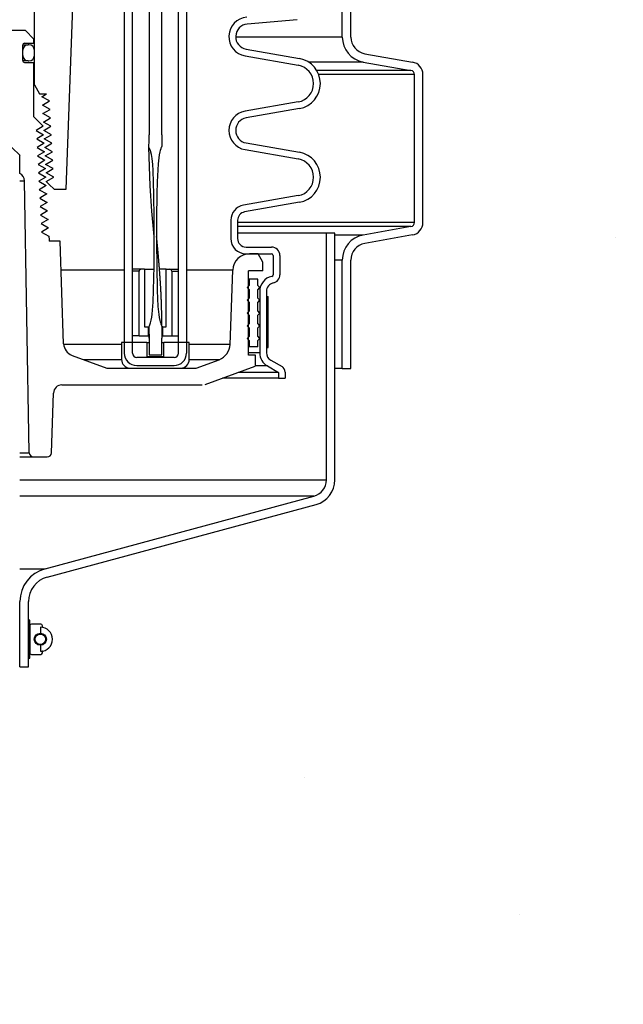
# Model space of a CAD drawing. Extents: x -169 to 2224, y 0 to 2796.
# Tile 410 of 530: x 1836.54 to 1845.45, y 955 to 969.54. Entities that reach past the tile are written whole.
import ezdxf

# ---------------------------------------------------------------- set-up
doc = ezdxf.new("R2010")
doc.units = 0
doc.header["$MEASUREMENT"] = 0
doc.header["$PDSIZE"] = 1
doc.layers.get('DEFPOINTS').update_dxf_attribs({"linetype": 'CONTINUOUS'})
for name, color, linetype in [('DIM', 3, 'CONTINUOUS'), ('PEAGRAVEL-HATCH', 3, 'CONTINUOUS'), ('SPILL-BUCKET', 1, 'CONTINUOUS')]:
    doc.layers.add(name, color=color, linetype=linetype)
doc.styles.add('SIMPLEX', font='simplex')
doc.dimstyles.new('DIM64', dxfattribs={"dimscale": 64, "dimtxt": 0.09375, "dimasz": 0.09375, "dimexe": 0.0625, "dimexo": 0.0625, "dimgap": 0.046875, "dimtad": 1, "dimdec": 4, "dimzin": 3, "dimdsep": 46, "dimlunit": 4, "dimtxsty": 'SIMPLEX', "dimcen": 0, "dimclrd": 256, "dimclre": 256, "dimclrt": 256, "dimadec": 0, "dimazin": 0, "dimtfac": 1, "dimtdec": 4, "dimtmove": 0, "dimatfit": 3, "dimfxl": 1, "dimfrac": 2, "dimtolj": 1, "dimtzin": 0, "dimarcsym": 0})

# ---------------------------------------------------------------- blocks, each defined once
blk = doc.blocks.new('*D48')
at = {"layer": 'DEFPOINTS', "color": 0, "transparency": 16777216}
for p in [(2031.773, 978.296), (1368.547, 978.015), (2031.773, 700.523)]:
    blk.add_point(p, dxfattribs=at)
at = {"layer": 'DIM', "lineweight": -2, "transparency": 16777216}
for p, q in [((2031.773, 974.296), (2031.773, 696.523)), ((1368.547, 974.015), (1368.547, 696.523)), ((1374.547, 700.523), (2025.773, 700.523))]:
    blk.add_line(p, q, dxfattribs=at)
at = {"layer": 'DIM', "transparency": 16777216}
for points in [[(1374.547, 701.523), (1374.547, 699.523), (1368.547, 700.523)], [(2025.773, 701.523), (2025.773, 699.523), (2031.773, 700.523)]]:
    blk.add_solid(points, dxfattribs=at)
at = {"layer": 'DIM', "transparency": 16777216, "insert": (1700.16, 708.095), "char_height": 6, "attachment_point": 5, "style": 'SIMPLEX'}
blk.add_mtext('\\A1;55\'-3 1/4" (F.V. TANK SLAB)', dxfattribs=at)

msp = doc.modelspace()

# ---------------------------------------------------------------- hatches: boundary and pattern name
at = {"layer": 'PEAGRAVEL-HATCH'}
h = msp.add_hatch(dxfattribs=at)
h.set_pattern_fill('AR-SAND', color=256, scale=7.5, style=0)
h.set_pattern_definition([(37.5, (-386.063, -79.281), (-0.47245, 14.45118), [0, -11.4, 0, -12.75, 0, -12.1875]), (7.5, (-386.063, -79.28), (13.27333, 21.1661), [0, -6.15, 0, -10.275, 0, -3.9375]), (327.5, (-395.288, -79.281), (23.356064, 0.04244), [0, -3.75, 0, -13.5, 0, -17.625]), (317.5, (-395.288, -79.28), (22.54595, 6.58257), [0, -1.875, 0, -8.85, 0, -10.125])])
h.paths.add_polyline_path([(1854.09397, 958.74463), (1859.20139, 961.19654), (1859.20449, 969.98346), (1853.12575, 969.98346), (1853.86056, 978.01584), (1842.44897, 978.01584), (1842.44897, 967.21283), (1841.48636, 966.93923), (1841.42791, 965.17741), (1841.11626, 965.17741), (1841.11626, 963.30442), (1836.74923, 961.9639), (1836.69177, 960.77417), (1836.45127, 960.77417), (1836.45127, 935.26579), (1851.5021, 935.26579), (1851.56397, 935.66298), (1852.49992, 935.68083), (1852.87899, 937.00876), (1853.49774, 937.00876)])
h.paths.add_polyline_path([(1853.49774, 932.52208), (1852.87899, 932.52208), (1852.49992, 933.85075), (1851.5021, 933.8686), (1851.5021, 934.26579), (1836.45138, 934.26413), (1836.45262, 923.08616), (1837.13367, 923.03787), (1836.77586, 917.66428), (1837.47167, 915.87407), (1837.47167, 915.52327), (1838.94774, 915.52328), (1839.94774, 917.52328), (1844.94774, 917.52328), (1845.94774, 915.52328), (1845.94774, 914.52328), (1855.44774, 914.52328), (1855.44774, 915.52328), (1853.74774, 915.52328)])

# ---------------------------------------------------------------- linework, layer by layer
at = {"layer": 'SPILL-BUCKET', "color": 8, "linetype": 'Continuous'}
for p, q in [((1838.45169, 976.07991), (1838.45108, 967.83555)), ((1838.63906, 967.83555), (1838.63906, 976.07991)), ((1838.44981, 967.68062), (1838.45048, 967.72777)), ((1838.45048, 967.72777), (1838.45089, 967.77492)), ((1838.45089, 967.77492), (1838.45103, 967.80524)), ((1838.45103, 967.80524), (1838.45108, 967.83555)), ((1838.63842, 967.83555), (1838.63906, 967.83555)), ((1838.63842, 967.83555), (1838.63843, 967.82726)), ((1838.63843, 967.82726), (1838.63845, 967.81898)), ((1838.63845, 967.81898), (1838.63853, 967.80241)), ((1838.63853, 967.80241), (1838.63864, 967.78584)), ((1838.63864, 967.78584), (1838.63878, 967.76927)), ((1838.63878, 967.76927), (1838.63892, 967.7527)), ((1838.63892, 967.7527), (1838.63903, 967.73613)), ((1838.63903, 967.73613), (1838.63917, 967.71956)), ((1838.63917, 967.71956), (1838.64014, 967.69425)), ((1838.44938, 967.65705), (1838.4496, 967.66883)), ((1838.47155, 967.60227), (1838.44938, 967.65705)), ((1838.46603, 967.08606), (1838.44955, 967.65662)), ((1838.4496, 967.66883), (1838.44981, 967.68062)), ((1838.48571, 967.54491), (1838.47155, 967.60227)), ((1838.61006, 967.58609), (1838.60121, 967.54253)), ((1838.61561, 967.60769), (1838.61006, 967.58609)), ((1838.62236, 967.62896), (1838.61561, 967.60769)), ((1838.62649, 967.63932), (1838.62236, 967.62896)), ((1838.63094, 967.64957), (1838.62649, 967.63932)), ((1838.63295, 967.65478), (1838.63094, 967.64957)), ((1838.635, 967.65998), (1838.63295, 967.65478)), ((1838.63679, 967.66193), (1838.635, 967.65998)), ((1838.63886, 967.66368), (1838.63679, 967.66193)), ((1838.63985, 967.66618), (1838.63886, 967.66368)), ((1838.6401, 967.66896), (1838.63985, 967.66618)), ((1838.64014, 967.69425), (1838.6401, 967.66896)), ((1838.49512, 967.48659), (1838.48571, 967.54491)), ((1838.50493, 967.39892), (1838.49512, 967.48659)), ((1838.5946, 967.49855), (1838.5853, 967.41003)), ((1838.60121, 967.54253), (1838.5946, 967.49855)), ((1838.51128, 967.31085), (1838.50493, 967.39892)), ((1838.51883, 967.13425), (1838.51128, 967.31085)), ((1838.57923, 967.32118), (1838.57116, 967.14332)), ((1838.5853, 967.41003), (1838.57923, 967.32118)), ((1838.52251, 966.95748), (1838.51883, 967.13425)), ((1838.57116, 967.14332), (1838.56638, 966.96531)), ((1838.49275, 966.71132), (1838.46603, 967.08606)), ((1838.52656, 966.6039), (1838.52251, 966.95748)), ((1838.56638, 966.96531), (1838.56251, 966.60918)), ((1838.52727, 966.33658), (1838.49275, 966.71132)), ((1838.52706, 966.25031), (1838.52656, 966.6039)), ((1838.56251, 966.60918), (1838.56204, 966.25301)), ((1838.52734, 966.33588), (1838.52727, 966.33658)), ((1838.56226, 966.3382), (1838.56225, 966.33822)), ((1838.56226, 966.33811), (1838.56226, 966.3382)), ((1838.56227, 966.33798), (1838.56226, 966.33811)), ((1838.56228, 966.33779), (1838.56227, 966.33798)), ((1838.56229, 966.33754), (1838.56228, 966.33779)), ((1838.5623, 966.33732), (1838.56229, 966.33754)), ((1838.56231, 966.33706), (1838.5623, 966.33732)), ((1838.56232, 966.33676), (1838.56231, 966.33706)), ((1838.56234, 966.33644), (1838.56232, 966.33676)), ((1838.56236, 966.33609), (1838.56234, 966.33644)), ((1838.56238, 966.33569), (1838.56236, 966.33609)), ((1838.5624, 966.33531), (1838.56238, 966.33569)), ((1838.56242, 966.33487), (1838.5624, 966.33531)), ((1838.56245, 966.33438), (1838.56242, 966.33487)), ((1838.56248, 966.33383), (1838.56245, 966.33438)), ((1838.5625, 966.33354), (1838.56248, 966.33383)), ((1838.56252, 966.33324), (1838.5625, 966.33354)), ((1838.56254, 966.33295), (1838.56252, 966.33324)), ((1838.56264, 966.3321), (1838.56253, 966.33299)), ((1838.56265, 966.33175), (1838.56254, 966.33296)), ((1838.56256, 966.33265), (1838.56254, 966.33295)), ((1838.56258, 966.33234), (1838.56256, 966.33265)), ((1838.56259, 966.33204), (1838.56258, 966.33234)), ((1838.56261, 966.33174), (1838.56259, 966.33204)), ((1838.56263, 966.3315), (1838.56261, 966.33174)), ((1838.56264, 966.33133), (1838.56263, 966.3315)), ((1838.56275, 966.33115), (1838.56264, 966.3321)), ((1838.56264, 966.33124), (1838.56264, 966.33133)), ((1838.56274, 966.33079), (1838.56265, 966.33175)), ((1838.56284, 966.32983), (1838.56274, 966.33079)), ((1838.56286, 966.33019), (1838.56275, 966.33115)), ((1838.56291, 966.32912), (1838.56284, 966.32983)), ((1838.56299, 966.32899), (1838.56286, 966.33019)), ((1838.56297, 966.32843), (1838.56291, 966.32912)), ((1838.56303, 966.32784), (1838.56297, 966.32843)), ((1838.56312, 966.32778), (1838.56299, 966.32899)), ((1838.56309, 966.32727), (1838.56303, 966.32784)), ((1838.56315, 966.3267), (1838.56309, 966.32727)), ((1838.56327, 966.32631), (1838.56312, 966.32778)), ((1838.5632, 966.32614), (1838.56315, 966.3267)), ((1838.56324, 966.32577), (1838.5632, 966.32614)), ((1838.56328, 966.32541), (1838.56324, 966.32577)), ((1838.56342, 966.32485), (1838.56327, 966.32631)), ((1838.5633, 966.32527), (1838.56328, 966.32541)), ((1838.56331, 966.32515), (1838.5633, 966.32527)), ((1838.56331, 966.32511), (1838.56331, 966.32515)), ((1838.56332, 966.32507), (1838.56331, 966.32511)), ((1838.56332, 966.32504), (1838.56332, 966.32507)), ((1838.5636, 966.32309), (1838.56342, 966.32485)), ((1838.56377, 966.32133), (1838.5636, 966.32309)), ((1838.56398, 966.3193), (1838.56377, 966.32133)), ((1838.56417, 966.31727), (1838.56398, 966.3193)), ((1838.56439, 966.31499), (1838.56417, 966.31727)), ((1838.56462, 966.31271), (1838.56439, 966.31499)), ((1838.56484, 966.31041), (1838.56462, 966.31271)), ((1838.56506, 966.30811), (1838.56484, 966.31041)), ((1838.5656, 966.3025), (1838.56506, 966.30811)), ((1838.56614, 966.29688), (1838.5656, 966.3025)), ((1838.56665, 966.29159), (1838.56614, 966.29688)), ((1838.56716, 966.2863), (1838.56665, 966.29159)), ((1838.56759, 966.28178), (1838.56716, 966.2863)), ((1838.56802, 966.27726), (1838.56759, 966.28178)), ((1838.56843, 966.27301), (1838.56802, 966.27726)), ((1838.56884, 966.26876), (1838.56843, 966.27301)), ((1838.56922, 966.26478), (1838.56884, 966.26876)), ((1838.56959, 966.26081), (1838.56922, 966.26478)), ((1838.56994, 966.2571), (1838.56959, 966.26081)), ((1838.52587, 965.8967), (1838.52706, 966.25031)), ((1838.56204, 966.25301), (1838.56364, 965.89685)), ((1838.5703, 966.2534), (1838.56994, 966.2571)), ((1838.57062, 966.24997), (1838.5703, 966.2534)), ((1838.57095, 966.24654), (1838.57062, 966.24997)), ((1838.57111, 966.24477), (1838.57095, 966.24654)), ((1838.57128, 966.243), (1838.57111, 966.24477)), ((1838.57144, 966.24131), (1838.57128, 966.243)), ((1838.5716, 966.23962), (1838.57144, 966.24131)), ((1838.57175, 966.23808), (1838.5716, 966.23962)), ((1838.57189, 966.23654), (1838.57175, 966.23808)), ((1838.57202, 966.23521), (1838.57189, 966.23654)), ((1838.57214, 966.23387), (1838.57202, 966.23521)), ((1838.57225, 966.23273), (1838.57214, 966.23387)), ((1838.57236, 966.23159), (1838.57225, 966.23273)), ((1838.57245, 966.23066), (1838.57236, 966.23159)), ((1838.57253, 966.22973), (1838.57245, 966.23066)), ((1838.5726, 966.22902), (1838.57253, 966.22973)), ((1838.57267, 966.22831), (1838.5726, 966.22902)), ((1838.57271, 966.22781), (1838.57267, 966.22831)), ((1838.57276, 966.22731), (1838.57271, 966.22781)), ((1838.57281, 966.22675), (1838.57276, 966.22731)), ((1838.57287, 966.22618), (1838.57281, 966.22675)), ((1838.57295, 966.2253), (1838.57287, 966.22618)), ((1838.57303, 966.22443), (1838.57295, 966.2253)), ((1838.57314, 966.22323), (1838.57303, 966.22443)), ((1838.57326, 966.22204), (1838.57314, 966.22323)), ((1838.57339, 966.22064), (1838.57326, 966.22204)), ((1838.57352, 966.21923), (1838.57339, 966.22064)), ((1838.57365, 966.21784), (1838.57352, 966.21923)), ((1838.57378, 966.21646), (1838.57365, 966.21784)), ((1838.57391, 966.21509), (1838.57378, 966.21646)), ((1838.57404, 966.21372), (1838.57391, 966.21509)), ((1838.57443, 966.20953), (1838.57404, 966.21372)), ((1838.57482, 966.20533), (1838.57443, 966.20953)), ((1838.57519, 966.20137), (1838.57482, 966.20533)), ((1838.57556, 966.19741), (1838.57519, 966.20137)), ((1838.57583, 966.19445), (1838.57556, 966.19741)), ((1838.57611, 966.19148), (1838.57583, 966.19445)), ((1838.5764, 966.18831), (1838.57611, 966.19148)), ((1838.5767, 966.18513), (1838.5764, 966.18831)), ((1838.57701, 966.18173), (1838.5767, 966.18513)), ((1838.57733, 966.17834), (1838.57701, 966.18173)), ((1838.57766, 966.17472), (1838.57733, 966.17834)), ((1838.578, 966.1711), (1838.57766, 966.17472)), ((1838.57835, 966.16727), (1838.578, 966.1711)), ((1838.5787, 966.16343), (1838.57835, 966.16727)), ((1838.57915, 966.15854), (1838.5787, 966.16343)), ((1838.5796, 966.15364), (1838.57915, 966.15854)), ((1838.58007, 966.14843), (1838.5796, 966.15364)), ((1838.58055, 966.14322), (1838.58007, 966.14843)), ((1838.58105, 966.1377), (1838.58055, 966.14322)), ((1838.58155, 966.13217), (1838.58105, 966.1377)), ((1838.58208, 966.12633), (1838.58155, 966.13217)), ((1838.58261, 966.12048), (1838.58208, 966.12633)), ((1838.58316, 966.11432), (1838.58261, 966.12048)), ((1838.58372, 966.10816), (1838.58316, 966.11432)), ((1838.58424, 966.10229), (1838.58372, 966.10816)), ((1838.58476, 966.09641), (1838.58424, 966.10229)), ((1838.5853, 966.09038), (1838.58476, 966.09641)), ((1838.58583, 966.08436), (1838.5853, 966.09038)), ((1838.58635, 966.07852), (1838.58583, 966.08436)), ((1838.58686, 966.07267), (1838.58635, 966.07852)), ((1838.58736, 966.06703), (1838.58686, 966.07267)), ((1838.58785, 966.06139), (1838.58736, 966.06703)), ((1838.58833, 966.05595), (1838.58785, 966.06139)), ((1838.5888, 966.0505), (1838.58833, 966.05595)), ((1838.58926, 966.04526), (1838.5888, 966.0505)), ((1838.58971, 966.04002), (1838.58926, 966.04526)), ((1838.59015, 966.03498), (1838.58971, 966.04002)), ((1838.59058, 966.02994), (1838.59015, 966.03498)), ((1838.59116, 966.02322), (1838.59058, 966.02994)), ((1838.59173, 966.0165), (1838.59116, 966.02322)), ((1838.59227, 966.01017), (1838.59173, 966.0165)), ((1838.5928, 966.00384), (1838.59227, 966.01017)), ((1838.5933, 965.99791), (1838.5928, 966.00384)), ((1838.5938, 965.99198), (1838.5933, 965.99791)), ((1838.59426, 965.98644), (1838.5938, 965.99198)), ((1838.59472, 965.9809), (1838.59426, 965.98644)), ((1838.59515, 965.97575), (1838.59472, 965.9809)), ((1838.59558, 965.9706), (1838.59515, 965.97575)), ((1838.59586, 965.96724), (1838.59558, 965.9706)), ((1838.51873, 965.54322), (1838.52587, 965.8967)), ((1838.56364, 965.89685), (1838.57084, 965.54078)), ((1838.59614, 965.96387), (1838.59586, 965.96724)), ((1838.59641, 965.96055), (1838.59614, 965.96387)), ((1838.59668, 965.95724), (1838.59641, 965.96055)), ((1838.59696, 965.95374), (1838.59668, 965.95724)), ((1838.59725, 965.95024), (1838.59696, 965.95374)), ((1838.59755, 965.94656), (1838.59725, 965.95024)), ((1838.59785, 965.94287), (1838.59755, 965.94656)), ((1838.59825, 965.93791), (1838.59785, 965.94287)), ((1838.59865, 965.93294), (1838.59825, 965.93791)), ((1838.59907, 965.92768), (1838.59865, 965.93294)), ((1838.5995, 965.92241), (1838.59907, 965.92768)), ((1838.59994, 965.91683), (1838.5995, 965.92241)), ((1838.60038, 965.91126), (1838.59994, 965.91683)), ((1838.60085, 965.90538), (1838.60038, 965.91126)), ((1838.60131, 965.8995), (1838.60085, 965.90538)), ((1838.60176, 965.89373), (1838.60131, 965.8995)), ((1838.60222, 965.88795), (1838.60176, 965.89373)), ((1838.60269, 965.88191), (1838.60222, 965.88795)), ((1838.60316, 965.87587), (1838.60269, 965.88191)), ((1838.60364, 965.86956), (1838.60316, 965.87587)), ((1838.60413, 965.86325), (1838.60364, 965.86956)), ((1838.60463, 965.85668), (1838.60413, 965.86325)), ((1838.60513, 965.8501), (1838.60463, 965.85668)), ((1838.60565, 965.84326), (1838.60513, 965.8501)), ((1838.60617, 965.83642), (1838.60565, 965.84326)), ((1838.6067, 965.82933), (1838.60617, 965.83642)), ((1838.60723, 965.82223), (1838.6067, 965.82933)), ((1838.6078, 965.81468), (1838.60723, 965.82223)), ((1838.60836, 965.80713), (1838.6078, 965.81468)), ((1838.60889, 965.79994), (1838.60836, 965.80713)), ((1838.60942, 965.79276), (1838.60889, 965.79994)), ((1838.60992, 965.78594), (1838.60942, 965.79276)), ((1838.61041, 965.77912), (1838.60992, 965.78594)), ((1838.61088, 965.77267), (1838.61041, 965.77912)), ((1838.61135, 965.76622), (1838.61088, 965.77267)), ((1838.61179, 965.76014), (1838.61135, 965.76622)), ((1838.61222, 965.75406), (1838.61179, 965.76014)), ((1838.61263, 965.74835), (1838.61222, 965.75406)), ((1838.61304, 965.74264), (1838.61263, 965.74835)), ((1838.61342, 965.73729), (1838.61304, 965.74264)), ((1838.61379, 965.73195), (1838.61342, 965.73729)), ((1838.61401, 965.72884), (1838.61379, 965.73195)), ((1838.61423, 965.72573), (1838.61401, 965.72884)), ((1838.61444, 965.72276), (1838.61423, 965.72573)), ((1838.61464, 965.71979), (1838.61444, 965.72276)), ((1838.61484, 965.71696), (1838.61464, 965.71979)), ((1838.61504, 965.71413), (1838.61484, 965.71696)), ((1838.61522, 965.71145), (1838.61504, 965.71413)), ((1838.61541, 965.70876), (1838.61522, 965.71145)), ((1838.61558, 965.7063), (1838.61541, 965.70876)), ((1838.61575, 965.70384), (1838.61558, 965.7063)), ((1838.61589, 965.70179), (1838.61575, 965.70384)), ((1838.61603, 965.69973), (1838.61589, 965.70179)), ((1838.61615, 965.69791), (1838.61603, 965.69973)), ((1838.61628, 965.69608), (1838.61615, 965.69791)), ((1838.61639, 965.69449), (1838.61628, 965.69608)), ((1838.61649, 965.6929), (1838.61639, 965.69449)), ((1838.61656, 965.69188), (1838.61649, 965.6929)), ((1838.61663, 965.69087), (1838.61656, 965.69188)), ((1838.61667, 965.69026), (1838.61663, 965.69087)), ((1838.61671, 965.68966), (1838.61667, 965.69026)), ((1838.61675, 965.68914), (1838.61671, 965.68966)), ((1838.61678, 965.68863), (1838.61675, 965.68914)), ((1838.61683, 965.68789), (1838.61678, 965.68863)), ((1838.61688, 965.68716), (1838.61683, 965.68789)), ((1838.61695, 965.68621), (1838.61688, 965.68716)), ((1838.61701, 965.68526), (1838.61695, 965.68621)), ((1838.61711, 965.68374), (1838.61701, 965.68526)), ((1838.61721, 965.68221), (1838.61711, 965.68374)), ((1838.61734, 965.68033), (1838.61721, 965.68221)), ((1838.61747, 965.67845), (1838.61734, 965.68033)), ((1838.61762, 965.67621), (1838.61747, 965.67845)), ((1838.51109, 965.36658), (1838.51873, 965.54322)), ((1838.57084, 965.54078), (1838.57495, 965.4221)), ((1838.61776, 965.67397), (1838.61762, 965.67621)), ((1838.61794, 965.67138), (1838.61776, 965.67397)), ((1838.61811, 965.6688), (1838.61794, 965.67138)), ((1838.6183, 965.66585), (1838.61811, 965.6688)), ((1838.6185, 965.66291), (1838.6183, 965.66585)), ((1838.61871, 965.65962), (1838.6185, 965.66291)), ((1838.61893, 965.65632), (1838.61871, 965.65962)), ((1838.61916, 965.65267), (1838.61893, 965.65632)), ((1838.6194, 965.64902), (1838.61916, 965.65267)), ((1838.61965, 965.6451), (1838.6194, 965.64902)), ((1838.6199, 965.64118), (1838.61965, 965.6451)), ((1838.62017, 965.63692), (1838.6199, 965.64118)), ((1838.62044, 965.63266), (1838.62017, 965.63692)), ((1838.62073, 965.62811), (1838.62044, 965.63266)), ((1838.62101, 965.62356), (1838.62073, 965.62811)), ((1838.62129, 965.61905), (1838.62101, 965.62356)), ((1838.62157, 965.61455), (1838.62129, 965.61905)), ((1838.62202, 965.60711), (1838.62157, 965.61455)), ((1838.62247, 965.59967), (1838.62202, 965.60711)), ((1838.6229, 965.5925), (1838.62247, 965.59967)), ((1838.62332, 965.58533), (1838.6229, 965.5925)), ((1838.62372, 965.57843), (1838.62332, 965.58533)), ((1838.62412, 965.57153), (1838.62372, 965.57843)), ((1838.62456, 965.56373), (1838.62412, 965.57153)), ((1838.625, 965.55593), (1838.62456, 965.56373)), ((1838.62541, 965.5485), (1838.625, 965.55593)), ((1838.62581, 965.54107), (1838.62541, 965.5485)), ((1838.62619, 965.53402), (1838.62581, 965.54107)), ((1838.62656, 965.52696), (1838.62619, 965.53402)), ((1838.57495, 965.4221), (1838.58204, 965.30363)), ((1838.62691, 965.52028), (1838.62656, 965.52696)), ((1838.62725, 965.51361), (1838.62691, 965.52028)), ((1838.62757, 965.5073), (1838.62725, 965.51361)), ((1838.62788, 965.501), (1838.62757, 965.5073)), ((1838.62811, 965.49626), (1838.62788, 965.501)), ((1838.62835, 965.49151), (1838.62811, 965.49626)), ((1838.62856, 965.48696), (1838.62835, 965.49151)), ((1838.62878, 965.48242), (1838.62856, 965.48696)), ((1838.629, 965.4778), (1838.62878, 965.48242)), ((1838.62921, 965.47319), (1838.629, 965.4778)), ((1838.62943, 965.46843), (1838.62921, 965.47319)), ((1838.62965, 965.46368), (1838.62943, 965.46843)), ((1838.62987, 965.45881), (1838.62965, 965.46368)), ((1838.63008, 965.45393), (1838.62987, 965.45881)), ((1838.6303, 965.44891), (1838.63008, 965.45393)), ((1838.63052, 965.4439), (1838.6303, 965.44891)), ((1838.63074, 965.43876), (1838.63052, 965.4439)), ((1838.63095, 965.43362), (1838.63074, 965.43876)), ((1838.63117, 965.42834), (1838.63095, 965.43362)), ((1838.63139, 965.42307), (1838.63117, 965.42834)), ((1838.63161, 965.41766), (1838.63139, 965.42307)), ((1838.63182, 965.41226), (1838.63161, 965.41766)), ((1838.63203, 965.40672), (1838.63182, 965.41226)), ((1838.63224, 965.40118), (1838.63203, 965.40672)), ((1838.63245, 965.39559), (1838.63224, 965.40118)), ((1838.63266, 965.39), (1838.63245, 965.39559)), ((1838.63285, 965.38471), (1838.63266, 965.39)), ((1838.49646, 965.19052), (1838.51109, 965.36658)), ((1838.58204, 965.30363), (1838.59484, 965.1857)), ((1838.63304, 965.37942), (1838.63285, 965.38471)), ((1838.63321, 965.37447), (1838.63304, 965.37942)), ((1838.63338, 965.36952), (1838.63321, 965.37447)), ((1838.63354, 965.36491), (1838.63338, 965.36952)), ((1838.63369, 965.3603), (1838.63354, 965.36491)), ((1838.63384, 965.35604), (1838.63369, 965.3603)), ((1838.63397, 965.35177), (1838.63384, 965.35604)), ((1838.6341, 965.34785), (1838.63397, 965.35177)), ((1838.63422, 965.34392), (1838.6341, 965.34785)), ((1838.6343, 965.3414), (1838.63422, 965.34392)), ((1838.63438, 965.33888), (1838.6343, 965.3414)), ((1838.63446, 965.33619), (1838.63438, 965.33888)), ((1838.63454, 965.33351), (1838.63446, 965.33619)), ((1838.63463, 965.33067), (1838.63454, 965.33351)), ((1838.63471, 965.32783), (1838.63463, 965.33067)), ((1838.63476, 965.32642), (1838.63471, 965.32783)), ((1838.6348, 965.32501), (1838.63476, 965.32642)), ((1838.63484, 965.32365), (1838.6348, 965.32501)), ((1838.63487, 965.3223), (1838.63484, 965.32365)), ((1838.63491, 965.32108), (1838.63487, 965.3223)), ((1838.63495, 965.31985), (1838.63491, 965.32108)), ((1838.63498, 965.31876), (1838.63495, 965.31985)), ((1838.63501, 965.31767), (1838.63498, 965.31876)), ((1838.63504, 965.31677), (1838.63501, 965.31767)), ((1838.63506, 965.31588), (1838.63504, 965.31677)), ((1838.63508, 965.31528), (1838.63506, 965.31588)), ((1838.63509, 965.31469), (1838.63508, 965.31528)), ((1838.63511, 965.31419), (1838.63509, 965.31469)), ((1838.63512, 965.3137), (1838.63511, 965.31419)), ((1838.63514, 965.3131), (1838.63512, 965.3137)), ((1838.63515, 965.31251), (1838.63514, 965.3131)), ((1838.6352, 965.31104), (1838.63515, 965.31251)), ((1838.63524, 965.30957), (1838.6352, 965.31104)), ((1838.63529, 965.30771), (1838.63524, 965.30957)), ((1838.63534, 965.30585), (1838.63529, 965.30771)), ((1838.6354, 965.30361), (1838.63534, 965.30585)), ((1838.63547, 965.30137), (1838.6354, 965.30361)), ((1838.63553, 965.29874), (1838.63547, 965.30137)), ((1838.6356, 965.29611), (1838.63553, 965.29874)), ((1838.63567, 965.29358), (1838.6356, 965.29611)), ((1838.63574, 965.29105), (1838.63567, 965.29358)), ((1838.63581, 965.28825), (1838.63574, 965.29105)), ((1838.63588, 965.28546), (1838.63581, 965.28825)), ((1838.63596, 965.28253), (1838.63588, 965.28546)), ((1838.63603, 965.27961), (1838.63596, 965.28253)), ((1838.63611, 965.27661), (1838.63603, 965.27961)), ((1838.63618, 965.27361), (1838.63611, 965.27661)), ((1838.63626, 965.27053), (1838.63618, 965.27361)), ((1838.63633, 965.26745), (1838.63626, 965.27053)), ((1838.63641, 965.26429), (1838.63633, 965.26745)), ((1838.63648, 965.26113), (1838.63641, 965.26429)), ((1838.63665, 965.25389), (1838.63648, 965.26113)), ((1838.63682, 965.24664), (1838.63665, 965.25389)), ((1838.63698, 965.23902), (1838.63682, 965.24664)), ((1838.47237, 965.05986), (1838.48264, 965.1031)), ((1838.48264, 965.1031), (1838.49053, 965.14669)), ((1838.49053, 965.14669), (1838.49646, 965.19052)), ((1838.59484, 965.1857), (1838.60191, 965.14171)), ((1838.60191, 965.14171), (1838.61112, 965.09813)), ((1838.61112, 965.09813), (1838.61677, 965.07661)), ((1838.63715, 965.23139), (1838.63698, 965.23902)), ((1838.63731, 965.22338), (1838.63715, 965.23139)), ((1838.63748, 965.21537), (1838.63731, 965.22338)), ((1838.63758, 965.21007), (1838.63748, 965.21537)), ((1838.63769, 965.20477), (1838.63758, 965.21007)), ((1838.63779, 965.19932), (1838.63769, 965.20477)), ((1838.63789, 965.19387), (1838.63779, 965.19932)), ((1838.63799, 965.18826), (1838.63789, 965.19387)), ((1838.63809, 965.18265), (1838.63799, 965.18826)), ((1838.6382, 965.17689), (1838.63809, 965.18265)), ((1838.63829, 965.17112), (1838.6382, 965.17689)), ((1838.63839, 965.16521), (1838.63829, 965.17112)), ((1838.63849, 965.15929), (1838.63839, 965.16521)), ((1838.63858, 965.15338), (1838.63849, 965.15929)), ((1838.63867, 965.14747), (1838.63858, 965.15338)), ((1838.63877, 965.14069), (1838.63867, 965.14747)), ((1838.63886, 965.13391), (1838.63877, 965.14069)), ((1838.63895, 965.12745), (1838.63886, 965.13391)), ((1838.63904, 965.121), (1838.63895, 965.12745)), ((1838.63911, 965.11488), (1838.63904, 965.121)), ((1838.63919, 965.10876), (1838.63911, 965.11488)), ((1838.63925, 965.10297), (1838.63919, 965.10876)), ((1838.63932, 965.09718), (1838.63925, 965.10297)), ((1838.44958, 964.99622), (1838.44958, 964.99579)), ((1838.44958, 964.99579), (1838.44958, 964.99537)), ((1838.44958, 964.99537), (1838.44958, 964.9939)), ((1838.44958, 964.9939), (1838.44958, 964.99244)), ((1838.44958, 964.99244), (1838.44958, 964.99076)), ((1838.44958, 964.99076), (1838.44958, 964.98908)), ((1838.44958, 964.98908), (1838.44958, 964.98718)), ((1838.44958, 964.98718), (1838.44958, 964.98528)), ((1838.44958, 964.98528), (1838.44958, 964.98316)), ((1838.44958, 964.98316), (1838.44958, 964.98104)), ((1838.44958, 964.98104), (1838.44959, 964.97831)), ((1838.44959, 964.99771), (1838.45164, 965.00857)), ((1838.44967, 964.98627), (1838.44959, 964.99771)), ((1838.44959, 964.97831), (1838.44959, 964.97558)), ((1838.44959, 964.97558), (1838.44959, 964.97251)), ((1838.44959, 964.97251), (1838.4496, 964.96944)), ((1838.4496, 964.96944), (1838.44961, 964.96602)), ((1838.44961, 964.96602), (1838.44962, 964.9626)), ((1838.44962, 964.9626), (1838.44963, 964.95884)), ((1838.44963, 964.95884), (1838.44964, 964.95507)), ((1838.44964, 964.95507), (1838.44966, 964.95096)), ((1838.44993, 964.97484), (1838.44967, 964.98627)), ((1838.45034, 964.95197), (1838.44993, 964.97484)), ((1838.45061, 964.92909), (1838.45034, 964.95197)), ((1838.45164, 965.00857), (1838.45627, 965.01864)), ((1838.45627, 965.01864), (1838.47237, 965.05986)), ((1838.61677, 965.07661), (1838.62334, 965.05533)), ((1838.62334, 965.05533), (1838.6271, 965.04481)), ((1838.6271, 965.04481), (1838.63139, 965.03449)), ((1838.63139, 965.03449), (1838.63666, 965.0244)), ((1838.63666, 965.0244), (1838.63981, 965.01392)), ((1838.63977, 964.96993), (1838.6388, 964.92578)), ((1838.63943, 965.08627), (1838.63937, 965.09173)), ((1838.63948, 965.08084), (1838.63943, 965.08627)), ((1838.63953, 965.07542), (1838.63948, 965.08084)), ((1838.63957, 965.07037), (1838.63953, 965.07542)), ((1838.63961, 965.06531), (1838.63957, 965.07037)), ((1838.63965, 965.06064), (1838.63961, 965.06531)), ((1838.63968, 965.05596), (1838.63965, 965.06064)), ((1838.63971, 965.05165), (1838.63968, 965.05596)), ((1838.63974, 965.04735), (1838.63971, 965.05165)), ((1838.63976, 965.04341), (1838.63974, 965.04735)), ((1838.63978, 965.03948), (1838.63976, 965.04341)), ((1838.63981, 965.01392), (1838.63977, 964.96993)), ((1838.6398, 965.03592), (1838.63978, 965.03948)), ((1838.63982, 965.03236), (1838.6398, 965.03592)), ((1838.63984, 965.02934), (1838.63982, 965.03236)), ((1838.63985, 965.02632), (1838.63984, 965.02934)), ((1838.63986, 965.02361), (1838.63985, 965.02632)), ((1838.63987, 965.02091), (1838.63986, 965.02361)), ((1838.63987, 965.01853), (1838.63987, 965.02091)), ((1838.63987, 965.01615), (1838.63987, 965.01853)), ((1838.63987, 965.01409), (1838.63987, 965.01615)), ((1838.63987, 965.01203), (1838.63987, 965.01409)), ((1838.63987, 965.01134), (1838.63987, 965.01203)), ((1838.44966, 964.95096), (1838.44968, 964.94685)), ((1838.44968, 964.94685), (1838.4497, 964.9424)), ((1838.4497, 964.9424), (1838.44972, 964.93795)), ((1838.44972, 964.93795), (1838.44975, 964.93315)), ((1838.44975, 964.93315), (1838.44978, 964.92835)), ((1838.44978, 964.92835), (1838.44982, 964.92321)), ((1838.44982, 964.92321), (1838.44985, 964.91806)), ((1838.44985, 964.91806), (1838.4499, 964.9123)), ((1838.4499, 964.9123), (1838.44995, 964.90654)), ((1838.44995, 964.90654), (1838.45001, 964.9004)), ((1838.45001, 964.9004), (1838.45007, 964.89427)), ((1838.45007, 964.89427), (1838.45014, 964.88775)), ((1838.45014, 964.88775), (1838.45022, 964.88124)), ((1838.45022, 964.88124), (1838.45031, 964.87434)), ((1838.4504, 964.86745), (1838.4505, 964.86017)), ((1838.4505, 964.86017), (1838.45061, 964.8529)), ((1838.45098, 964.88335), (1838.45061, 964.92909)), ((1838.45061, 964.8529), (1838.45073, 964.84525)), ((1838.45073, 964.84525), (1838.45086, 964.8376)), ((1838.4511, 964.8376), (1838.45098, 964.88335)), ((1838.4511, 964.8376), (1838.45108, 964.8376)), ((1838.45108, 964.8376), (1838.45108, 964.58777)), ((1838.63854, 964.88169), (1838.63845, 964.8376)), ((1838.63845, 964.58777), (1838.63845, 964.8376)), ((1838.6388, 964.92578), (1838.63854, 964.88169)), ((1838.45108, 964.58777), (1838.63845, 964.58777))]:
    msp.add_line(p, q, dxfattribs=at)
at = {"layer": 'SPILL-BUCKET', "color": 1, "linetype": 'Continuous'}
for p, q in [((1838.08508, 975.92287), (1838.08508, 964.6156)), ((1838.205, 964.6156), (1838.205, 975.92287)), ((1838.88453, 964.6156), (1838.88453, 975.92287)), ((1839.00445, 975.92287), (1839.00445, 964.6156)), ((1841.30225, 969.28145), (1841.30225, 970.48529)), ((1841.42717, 969.28145), (1841.42717, 970.48529)), ((1837.23018, 967.03487), (1837.34375, 970.28701)), ((1836.75848, 968.57539), (1836.75848, 969.783)), ((1840.63602, 969.53714), (1839.9, 969.47275)), ((1836.62707, 969.37677), (1831.76839, 969.37677)), ((1836.75199, 969.25186), (1836.62707, 969.37677)), ((1836.58824, 969.16767), (1836.63275, 969.16767)), ((1836.61508, 969.1894), (1836.75199, 969.1894)), ((1836.63275, 969.16767), (1836.65958, 969.16767)), ((1836.65958, 969.16767), (1836.66855, 969.16767)), ((1836.67854, 969.16767), (1836.66855, 969.16767)), ((1836.75199, 969.1894), (1836.75199, 969.25186)), ((1836.5876, 968.93358), (1836.5876, 969.16192)), ((1836.58835, 969.08772), (1836.5876, 969.08772)), ((1836.5886, 969.08772), (1836.58835, 969.08772)), ((1836.5886, 969.00777), (1836.5886, 969.08772)), ((1836.75848, 969.00777), (1836.75848, 969.08772)), ((1839.88379, 969.10156), (1840.66843, 968.96321)), ((1841.63361, 969.03542), (1842.33723, 968.91135)), ((1836.5876, 969.00777), (1836.58835, 969.00777)), ((1836.63272, 968.92783), (1836.58818, 968.92783)), ((1836.58835, 969.00777), (1836.5886, 969.00777)), ((1836.61508, 968.9061), (1836.75199, 968.9061)), ((1836.65957, 968.92783), (1836.63272, 968.92783)), ((1836.66855, 968.92783), (1836.65957, 968.92783)), ((1836.66855, 968.92783), (1836.67854, 968.92783)), ((1836.75199, 968.10081), (1836.75199, 968.9061)), ((1839.86644, 969.00315), (1840.65108, 968.8648)), ((1841.61192, 968.9124), (1842.31554, 968.78834)), ((1842.36715, 966.54298), (1842.36715, 968.72683)), ((1842.49207, 966.54298), (1842.49207, 968.72683)), ((1836.752, 968.57539), (1836.75686, 968.57539)), ((1836.75686, 968.57539), (1836.75848, 968.57539)), ((1836.75848, 968.57539), (1836.83655, 968.44016)), ((1836.83655, 968.44016), (1836.93763, 968.44016)), ((1836.87125, 968.40063), (1836.93763, 968.44016)), ((1836.98296, 968.33817), (1836.87125, 968.40063)), ((1836.87786, 968.27571), (1836.98296, 968.33817)), ((1840.65108, 968.32352), (1839.86644, 968.18517)), ((1836.98984, 968.21326), (1836.87786, 968.27571)), ((1836.88448, 968.1508), (1836.98984, 968.21326)), ((1836.99672, 968.08834), (1836.88448, 968.1508)), ((1840.66843, 968.22511), (1839.88379, 968.08676)), ((1836.88937, 967.96343), (1836.75199, 968.10081)), ((1836.8911, 968.02588), (1836.99672, 968.08834)), ((1837.0036, 967.96343), (1836.8911, 968.02588)), ((1836.88937, 967.96343), (1836.78777, 967.90097)), ((1836.78777, 967.90097), (1836.89592, 967.83851)), ((1836.89771, 967.90097), (1837.0036, 967.96343)), ((1837.01049, 967.83851), (1836.89771, 967.90097)), ((1836.89592, 967.83851), (1836.79406, 967.77606)), ((1836.79406, 967.77606), (1836.90247, 967.7136)), ((1836.90247, 967.7136), (1836.80035, 967.65114)), ((1836.90433, 967.77606), (1837.01049, 967.83851)), ((1837.01737, 967.7136), (1836.90433, 967.77606)), ((1836.91094, 967.65114), (1837.01737, 967.7136)), ((1839.88379, 967.7177), (1840.66843, 967.57935)), ((1836.42854, 967.65059), (1836.54928, 967.52986)), ((1836.80035, 967.65114), (1836.90901, 967.58868)), ((1836.90901, 967.58868), (1836.80664, 967.52623)), ((1837.02425, 967.58868), (1836.91094, 967.65114)), ((1836.91756, 967.52623), (1837.02425, 967.58868)), ((1839.86644, 967.61929), (1840.65108, 967.48094)), ((1836.54613, 967.26493), (1836.54613, 967.52986)), ((1836.80664, 967.52623), (1836.91556, 967.46377)), ((1836.91556, 967.46377), (1836.81293, 967.40131)), ((1837.03114, 967.46377), (1836.91756, 967.52623)), ((1836.92417, 967.40131), (1837.03114, 967.46377)), ((1836.81293, 967.40131), (1836.92211, 967.33885)), ((1836.92211, 967.33885), (1836.81922, 967.2764)), ((1837.03802, 967.33885), (1836.92417, 967.40131)), ((1836.93079, 967.2764), (1837.03802, 967.33885)), ((1836.68154, 963.14427), (1836.61149, 967.1573)), ((1836.81922, 967.2764), (1836.92865, 967.21394)), ((1836.92865, 967.21394), (1836.82551, 967.15148)), ((1836.82551, 967.15148), (1836.9352, 967.08902)), ((1837.04491, 967.21394), (1836.93079, 967.2764)), ((1836.93391, 967.14946), (1837.04491, 967.21394)), ((1836.93391, 967.14946), (1836.97705, 967.10632)), ((1836.9352, 967.08902), (1836.83181, 967.02657)), ((1836.83181, 967.02657), (1836.94175, 966.96411)), ((1836.97705, 967.10632), (1837.0485, 967.03487)), ((1837.0485, 967.03487), (1837.23018, 967.03487)), ((1836.94175, 966.96411), (1836.8381, 966.90165)), ((1836.8381, 966.90165), (1836.94829, 966.8392)), ((1840.65108, 966.93966), (1839.8423, 966.79705)), ((1840.66843, 966.84125), (1839.85966, 966.69864)), ((1836.94829, 966.8392), (1836.84439, 966.77674)), ((1836.84439, 966.77674), (1836.95484, 966.71428)), ((1836.95484, 966.71428), (1836.85068, 966.65182)), ((1836.85068, 966.65182), (1836.96139, 966.58937)), ((1836.96139, 966.58937), (1836.85697, 966.52691)), ((1839.6565, 966.57563), (1839.6565, 966.3057)), ((1839.75643, 966.57563), (1839.75643, 966.3057)), ((1836.85697, 966.52691), (1836.96793, 966.46445)), ((1836.96793, 966.46445), (1836.86327, 966.40199)), ((1842.31554, 966.48147), (1841.61192, 966.35741)), ((1836.86327, 966.40199), (1836.97448, 966.33954)), ((1836.97448, 966.33954), (1836.97733, 966.28509)), ((1836.97733, 966.28509), (1836.97733, 966.26952)), ((1837.13784, 966.26952), (1836.97733, 966.26952)), ((1837.19086, 964.75106), (1837.13784, 966.26952)), ((1842.33723, 966.35846), (1841.63361, 966.23439)), ((1839.88135, 966.18078), (1840.25609, 966.18078)), ((1839.88135, 966.08085), (1840.25609, 966.08085)), ((1840.05906, 966.08085), (1839.93523, 966.08085)), ((1840.13118, 965.95594), (1840.05906, 966.08085)), ((1840.28107, 966.05587), (1840.28107, 965.77202)), ((1840.38101, 966.05587), (1840.38101, 965.77202)), ((1841.30225, 964.38713), (1841.30225, 965.98836)), ((1841.42717, 964.38713), (1841.42717, 965.98836)), ((1839.64729, 964.74383), (1839.68556, 965.83974)), ((1840.13118, 965.83102), (1839.92032, 965.83102)), ((1839.92032, 964.58187), (1839.92032, 965.83102)), ((1840.13118, 965.83102), (1840.13118, 965.95594)), ((1840.08371, 965.52777), (1840.08371, 964.61935)), ((1840.18364, 965.52777), (1840.18364, 964.61935)), ((1838.41985, 964.76925), (1838.0451, 964.76925)), ((1838.0451, 964.76925), (1838.0451, 964.51942)), ((1838.41985, 964.76925), (1838.41985, 964.56626)), ((1839.04442, 964.76925), (1838.66968, 964.76925)), ((1838.66968, 964.56626), (1838.66968, 964.76925)), ((1839.04442, 964.51942), (1839.04442, 964.76925)), ((1837.31404, 964.58153), (1837.82789, 964.3945)), ((1838.81957, 964.55065), (1838.26995, 964.55065)), ((1838.41985, 964.56626), (1838.66968, 964.56626)), ((1839.14435, 964.3945), (1839.48306, 964.51778)), ((1840.02188, 964.58187), (1839.92032, 964.58187)), ((1840.02188, 964.42366), (1840.02188, 964.58187)), ((1837.82789, 964.3945), (1839.14435, 964.3945)), ((1838.17002, 964.3945), (1838.91951, 964.3945)), ((1838.26995, 964.43073), (1838.81957, 964.43073)), ((1839.27742, 964.15221), (1840.01489, 964.42062)), ((1840.19613, 964.42463), (1840.35915, 964.33051)), ((1840.2461, 964.51117), (1840.41236, 964.41518)), ((1841.30225, 964.38713), (1841.42717, 964.38713)), ((1840.35915, 964.33051), (1840.35915, 964.2466)), ((1840.35915, 964.2466), (1840.45908, 964.2466)), ((1840.45908, 964.33426), (1840.45908, 964.2466)), ((1837.16602, 964.14467), (1839.2347, 964.14467)), ((1837.01042, 963.14318), (1837.04118, 964.02412)), ((1836.74398, 963.0829), (1836.948, 963.0829))]:
    msp.add_line(p, q, dxfattribs=at)
at = {"layer": 'SPILL-BUCKET', "color": 7}
for p, q in [((1841.30225, 969.28145), (1839.72901, 969.28145)), ((1841.61192, 968.9124), (1840.80123, 968.9124)), ((1842.31554, 968.78834), (1840.92387, 968.78834)), ((1842.36715, 968.72683), (1840.95383, 968.72683)), ((1836.54613, 967.1573), (1836.61149, 967.1573)), ((1842.36715, 966.54298), (1839.75643, 966.54298)), ((1842.31554, 966.48148), (1839.75643, 966.48148)), ((1841.06804, 966.38576), (1839.75643, 966.38576)), ((1841.61192, 966.35741), (1841.19295, 966.35741)), ((1841.30225, 965.98836), (1841.19295, 965.98836)), ((1838.08508, 965.83974), (1837.1528, 965.83974)), ((1838.33491, 965.85353), (1838.205, 965.85353)), ((1838.30493, 965.82355), (1838.205, 965.82355)), ((1838.30493, 964.8692), (1838.30493, 965.82355)), ((1838.38487, 965.85353), (1838.33491, 965.85353)), ((1838.38487, 965.85353), (1838.38487, 965.00411)), ((1838.38487, 965.85353), (1838.52499, 965.85353)), ((1838.70465, 965.85353), (1838.60487, 965.85353)), ((1838.70465, 965.00411), (1838.70465, 965.85353)), ((1838.70465, 965.85353), (1838.75489, 965.85353)), ((1838.75489, 965.85353), (1838.88453, 965.85353)), ((1838.7846, 965.82355), (1838.7846, 964.8692)), ((1838.7846, 965.82355), (1838.88453, 965.82355)), ((1839.68556, 965.83974), (1839.00441, 965.83974)), ((1838.38487, 965.00411), (1838.43544, 965.00411)), ((1838.43544, 965.00411), (1838.43544, 964.8692)), ((1838.43544, 965.00411), (1838.44959, 965.00411)), ((1838.65409, 965.00411), (1838.6398, 965.00412)), ((1838.65409, 965.00411), (1838.70465, 965.00411)), ((1838.65409, 964.8692), (1838.65409, 965.00411)), ((1838.30493, 964.8692), (1838.205, 964.8692)), ((1838.30493, 964.8692), (1838.43544, 964.8692)), ((1838.43544, 964.8692), (1838.45102, 964.8692)), ((1838.65409, 964.8692), (1838.63851, 964.86923)), ((1838.65409, 964.8692), (1838.7846, 964.8692)), ((1838.7846, 964.8692), (1838.88453, 964.8692)), ((1838.0451, 964.74383), (1837.19112, 964.74383)), ((1839.64729, 964.74383), (1839.04442, 964.74383)), ((1839.92882, 964.70679), (1839.92032, 964.70679)), ((1838.0451, 964.51778), (1837.48918, 964.51778)), ((1839.48306, 964.51778), (1839.04442, 964.51778)), ((1840.08371, 964.61935), (1839.92032, 964.61935)), ((1840.19613, 964.42463), (1840.02188, 964.42463)), ((1841.30225, 964.38713), (1841.19295, 964.38713)), ((1840.35915, 964.2466), (1839.53675, 964.2466)), ((1840.35915, 964.33051), (1839.76731, 964.33051)), ((1836.54613, 963.14427), (1836.68154, 963.14427)), ((1836.54613, 963.0829), (1836.74398, 963.0829)), ((1836.54613, 962.74227), (1841.06804, 962.74227)), ((1840.88287, 962.50095), (1836.54613, 962.50095)), ((1836.54613, 961.42811), (1836.91647, 961.42811))]:
    msp.add_line(p, q, dxfattribs=at)
at = {"layer": 'SPILL-BUCKET', "linetype": 'Continuous'}
for p, q in [((1841.19295, 966.38576), (1841.06804, 966.38576)), ((1841.06804, 962.74227), (1841.06804, 966.38576)), ((1841.19295, 962.74227), (1841.19295, 966.38576)), ((1836.91647, 961.42812), (1840.88287, 962.50095)), ((1836.9488, 961.30745), (1840.9152, 962.38029)), ((1836.54613, 959.98388), (1836.54613, 960.94548)), ((1836.67104, 959.98388), (1836.67104, 960.94548)), ((1836.54613, 959.98388), (1836.67104, 959.98388))]:
    msp.add_line(p, q, dxfattribs=at)
at = {"layer": 'SPILL-BUCKET', "color": 7, "linetype": 'Continuous'}
for p, q in [((1839.92034, 965.70611), (1839.9267, 965.70611)), ((1839.9267, 965.70611), (1839.92882, 965.70611)), ((1839.92882, 965.70611), (1839.92882, 965.61242)), ((1840.05373, 965.70611), (1839.92882, 965.70611)), ((1840.05373, 965.61242), (1840.05373, 965.70611)), ((1839.92882, 965.61242), (1839.89759, 965.58119)), ((1839.89759, 965.58119), (1839.92882, 965.54996)), ((1839.92034, 965.61242), (1839.9267, 965.61242)), ((1839.92034, 965.54996), (1839.9267, 965.54996)), ((1839.9267, 965.61242), (1839.92882, 965.61242)), ((1839.9267, 965.54996), (1839.92882, 965.54996)), ((1839.92882, 965.54996), (1839.92882, 965.42505)), ((1840.08496, 965.58119), (1840.05373, 965.61242)), ((1840.05373, 965.54996), (1840.08496, 965.58119)), ((1840.05373, 965.42505), (1840.05373, 965.54996)), ((1839.92882, 965.42505), (1839.89759, 965.39382)), ((1839.89759, 965.39382), (1839.92882, 965.36259)), ((1839.92034, 965.42505), (1839.9267, 965.42505)), ((1839.9267, 965.42505), (1839.92882, 965.42505)), ((1840.08496, 965.39382), (1840.05373, 965.42505)), ((1840.05373, 965.36259), (1840.08496, 965.39382)), ((1840.18364, 965.4489), (1840.18364, 964.69941)), ((1840.18364, 965.4489), (1840.20863, 965.4489)), ((1840.20863, 964.69941), (1840.20863, 965.4489)), ((1839.92034, 965.36259), (1839.9267, 965.36259)), ((1839.9267, 965.36259), (1839.92882, 965.36259)), ((1839.92882, 965.36259), (1839.92882, 965.23768)), ((1840.05373, 965.23768), (1840.05373, 965.36259)), ((1839.92882, 965.23768), (1839.89759, 965.20645)), ((1839.89759, 965.20645), (1839.92882, 965.17522)), ((1839.92034, 965.23768), (1839.9267, 965.23768)), ((1839.92034, 965.17522), (1839.9267, 965.17522)), ((1839.9267, 965.23768), (1839.92882, 965.23768)), ((1839.9267, 965.17522), (1839.92882, 965.17522)), ((1839.92882, 965.17522), (1839.92882, 965.0503)), ((1840.08496, 965.20645), (1840.05373, 965.23768)), ((1840.05373, 965.17522), (1840.08496, 965.20645)), ((1840.05373, 965.0503), (1840.05373, 965.17522)), ((1839.92882, 965.0503), (1839.89759, 965.01908)), ((1839.89759, 965.01908), (1839.92882, 964.98785)), ((1839.92034, 965.0503), (1839.9267, 965.0503)), ((1839.92034, 964.98785), (1839.9267, 964.98785)), ((1839.9267, 965.0503), (1839.92882, 965.0503)), ((1839.9267, 964.98785), (1839.92882, 964.98785)), ((1839.92882, 964.98785), (1839.92882, 964.86293)), ((1840.08496, 965.01908), (1840.05373, 965.0503)), ((1840.05373, 964.98785), (1840.08496, 965.01908)), ((1840.05373, 964.86293), (1840.05373, 964.98785)), ((1839.92882, 964.86293), (1839.89759, 964.8317)), ((1839.89759, 964.8317), (1839.92882, 964.80048)), ((1839.92034, 964.86293), (1839.9267, 964.86293)), ((1839.9267, 964.86293), (1839.92882, 964.86293)), ((1840.08496, 964.8317), (1840.05373, 964.86293)), ((1840.05373, 964.80048), (1840.08496, 964.8317)), ((1838.41985, 964.76925), (1838.42791, 964.76925)), ((1838.42791, 964.76925), (1838.45107, 964.76925)), ((1838.63851, 964.76925), (1838.66163, 964.76925)), ((1838.66163, 964.76925), (1838.66968, 964.76925)), ((1839.92034, 964.80048), (1839.9267, 964.80048)), ((1839.9267, 964.80048), (1839.92882, 964.80048)), ((1839.92882, 964.80048), (1839.92882, 964.70679)), ((1840.05373, 964.70679), (1839.92882, 964.70679)), ((1840.05373, 964.70679), (1840.05373, 964.80048)), ((1840.18364, 964.69941), (1840.20863, 964.69941)), ((1836.67104, 960.1088), (1836.67104, 960.67092)), ((1836.69103, 960.67092), (1836.67104, 960.67092)), ((1836.69103, 960.1088), (1836.69103, 960.67092)), ((1836.85278, 960.61261), (1836.7149, 960.61261)), ((1836.69103, 960.58874), (1836.69103, 960.19098)), ((1836.84695, 960.56806), (1836.84695, 960.47896)), ((1836.87666, 960.57474), (1836.87666, 960.58874)), ((1836.84695, 960.30076), (1836.84695, 960.21166)), ((1836.7149, 960.16711), (1836.85278, 960.16711)), ((1836.87665, 960.19098), (1836.87665, 960.20498)), ((1836.67104, 960.1088), (1836.69103, 960.1088))]:
    msp.add_line(p, q, dxfattribs=at)
for radius in [0.0891, 0.07722]:
    msp.add_circle((1836.84695, 960.38986), radius, dxfattribs=at)
at = {"layer": 'SPILL-BUCKET', "color": 1, "linetype": 'Continuous'}
for centre, radius, start, end in [((1839.91633, 969.28609), 0.2873, 95, 260), ((1839.91633, 969.28609), 0.18737, 95, 260), ((1836.61508, 969.16192), 0.02748, 90, 180), ((1836.66855, 969.08772), 0.07995, 90, 180), ((1836.67854, 969.08772), 0.07995, 0, 90), ((1841.677, 969.28145), 0.37474, 180, 260), ((1841.677, 969.28145), 0.24983, 180, 260.000001), ((1836.61508, 968.93358), 0.02748, 180, 270), ((1836.66855, 969.00777), 0.07995, 180, 270), ((1836.67854, 969.00777), 0.07995, 270, 0), ((1840.60336, 968.59416), 0.37474, 280, 80), ((1842.30469, 968.72683), 0.18737, 0, 80), ((1840.60336, 968.59416), 0.27481, 280, 80), ((1842.30469, 968.72683), 0.06246, 0, 80.000001), ((1839.91633, 967.90223), 0.2873, 100, 260), ((1839.91633, 967.90223), 0.18737, 100, 260), ((1840.60336, 967.2103), 0.37474, 280, 80), ((1840.60336, 967.2103), 0.27481, 280, 80), ((1836.48659, 967.15512), 0.12491, 1, 61.535395), ((1839.88135, 966.57563), 0.22485, 100, 180), ((1839.88135, 966.57563), 0.12491, 99.999999, 180), ((1842.30469, 966.54298), 0.06246, 279.999999, 0), ((1842.30469, 966.54298), 0.18737, 280, 0), ((1839.88135, 966.3057), 0.22485, 180, 270), ((1839.88135, 966.3057), 0.12491, 180, 270), ((1841.677, 965.98836), 0.37474, 100, 180), ((1840.25609, 966.05587), 0.12491, 0, 90), ((1841.677, 965.98836), 0.24983, 99.999999, 180), ((1839.93523, 965.83102), 0.24983, 90, 178), ((1840.25609, 966.05587), 0.02498, 0, 90), ((1840.30856, 965.52777), 0.22485, 102.122352, 180), ((1840.25609, 965.77202), 0.02498, 282.122353, 0), ((1840.25609, 965.77202), 0.12491, 282.122352, 0), ((1840.30856, 965.52777), 0.12491, 102.122352, 180), ((1837.37812, 964.7576), 0.18737, 182, 250), ((1839.39761, 964.75255), 0.24983, 290.000001, 358), ((1838.17002, 964.51942), 0.12491, 180, 270), ((1838.26995, 964.6156), 0.18487, 180, 270), ((1838.26995, 964.6156), 0.06496, 180, 270), ((1838.81957, 964.6156), 0.06496, 270, 0), ((1838.81957, 964.6156), 0.18487, 270, 0), ((1838.91951, 964.51942), 0.12491, 270, 0), ((1840.30856, 964.61935), 0.22485, 180, 240), ((1840.30856, 964.61935), 0.12491, 180, 240), ((1840.36564, 964.33426), 0.09344, 0, 60.000001), ((1837.16602, 964.01976), 0.12491, 90, 178), ((1836.74398, 963.14536), 0.06246, 181, 270), ((1836.948, 963.14536), 0.06246, 270, 358)]:
    msp.add_arc(centre, radius, start, end, dxfattribs=at)
at = {"layer": 'SPILL-BUCKET', "color": 7}
for centre, start, end in [((1838.33491, 965.82355), 90, 180), ((1838.75462, 965.82355), 0, 90)]:
    msp.add_arc(centre, 0.02998, start, end, dxfattribs=at)
at = {"layer": 'SPILL-BUCKET', "linetype": 'Continuous'}
for centre, radius, start, end in [((1840.81821, 962.74227), 0.24983, 285, 0), ((1840.81821, 962.74227), 0.37474, 284.999999, 0), ((1837.04579, 960.94548), 0.49966, 105, 180), ((1837.04579, 960.94548), 0.37474, 104.999999, 180)]:
    msp.add_arc(centre, radius, start, end, dxfattribs=at)
at = {"layer": 'SPILL-BUCKET', "color": 7, "linetype": 'Continuous'}
for centre, radius, start, end in [((1836.7149, 960.58874), 0.02387, 89.999959, 179.999959), ((1836.85278, 960.58874), 0.02387, 359.999959, 89.999959), ((1836.84695, 960.38986), 0.1782, 269.999959, 89.999959), ((1836.88779, 960.57474), 0.01114, 179.999959, 257.544166), ((1836.7149, 960.19098), 0.02387, 179.999959, 269.999959), ((1836.85278, 960.19098), 0.02387, 269.999959, 359.999959), ((1836.88779, 960.20498), 0.01114, 102.455752, 179.999959)]:
    msp.add_arc(centre, radius, start, end, dxfattribs=at)

# ---------------------------------------------------------------- dimensions: what is measured, and where the dimension line sits
at = {"layer": 'DIM'}
dim = msp.add_linear_dim(base=(2031.77254, 700.52328), p1=(1368.54722, 978.01471), p2=(2031.77254, 978.29596), angle=0, text='<> (F.V. TANK SLAB)', dimstyle='DIM64', dxfattribs=at)
dim.commit()
dim.dimension.update_dxf_attribs({"geometry": '*D48', "text_midpoint": (1700.15988, 708.09471)})

doc.saveas('drawing.dxf')
